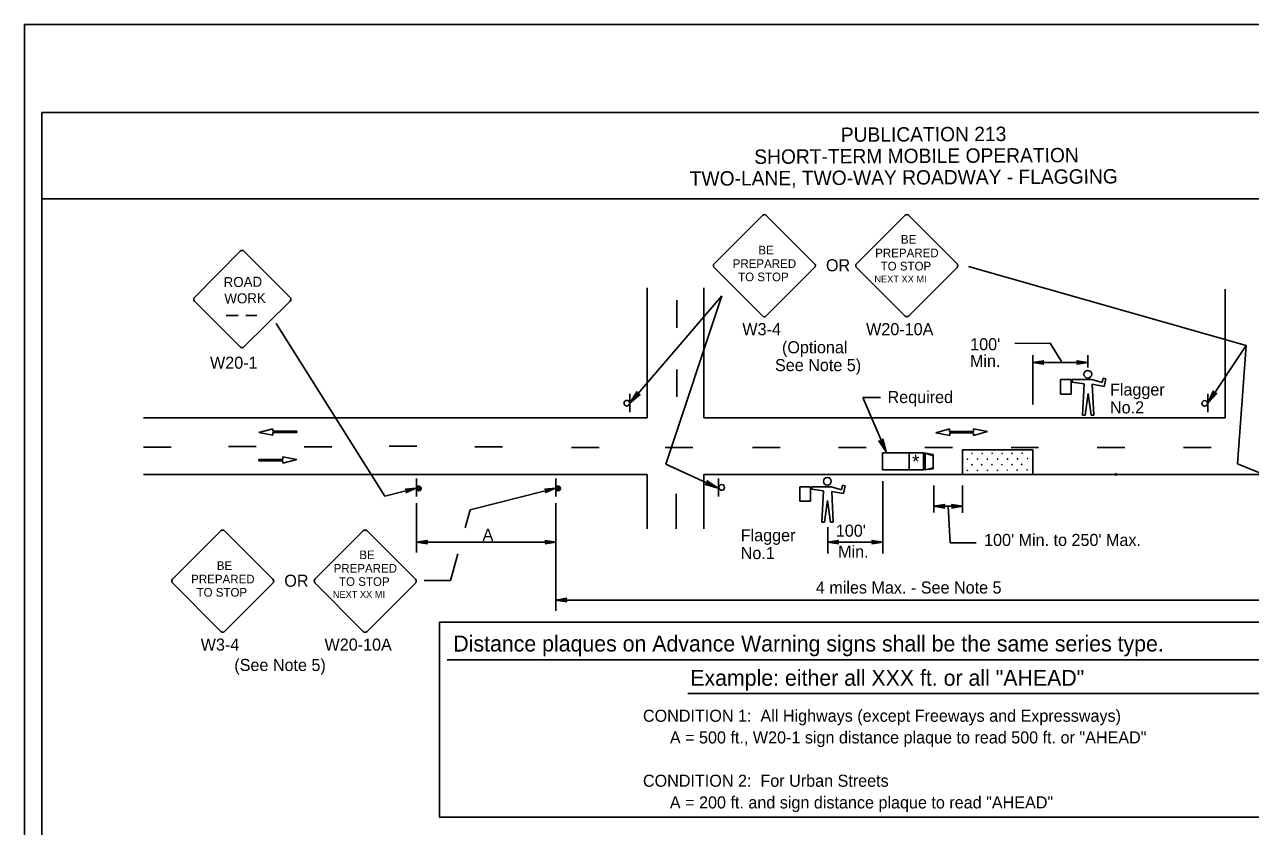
# Model space of a CAD drawing. Extents: x -14145 to -13521, y 30244 to 30661.
# Drawn here: x -13926.17 to -13904.84, y 30463.36 to 30477.31 of the extents above; entities that cross this region are included whole.
import ezdxf

# ---------------------------------------------------------------- set-up
doc = ezdxf.new("R2010")
doc.units = 0
for name, color, linetype in [('1', 7, 'Continuous'), ('10', 7, 'Continuous'), ('2', 7, 'Continuous'), ('4', 7, 'Continuous'), ('61', 7, 'Continuous')]:
    doc.layers.add(name, color=color, linetype=linetype)

msp = doc.modelspace()

# ---------------------------------------------------------------- linework, layer by layer
at = {"layer": '1'}
for p, q in [((-13922.421, 30473.365), (-13923.216, 30472.562)), ((-13921.552, 30472.562), (-13922.355, 30473.365)), ((-13904.914, 30471.727), (-13909.747, 30473.101)), ((-13915.338, 30470.468), (-13915.338, 30472.727)), ((-13914.354, 30470.468), (-13914.354, 30472.727)), ((-13905.283, 30470.468), (-13905.283, 30472.704)), ((-13923.216, 30472.496), (-13922.421, 30471.701)), ((-13922.355, 30471.701), (-13921.552, 30472.496)), ((-13914.038, 30472.587), (-13915.64, 30470.724)), ((-13914.822, 30472.035), (-13914.822, 30472.515)), ((-13922.667, 30472.248), (-13922.456, 30472.248)), ((-13922.324, 30472.248), (-13922.131, 30472.248)), ((-13921.793, 30472.107), (-13919.904, 30469.106)), ((-13908.629, 30470.7), (-13908.629, 30471.56)), ((-13907.669, 30471.342), (-13907.669, 30471.56)), ((-13904.914, 30471.727), (-13905.585, 30470.724)), ((-13905.066, 30469.669), (-13904.914, 30471.727)), ((-13908.629, 30471.431), (-13907.669, 30471.431)), ((-13914.822, 30471.311), (-13914.822, 30470.831)), ((-13907.96, 30471.132), (-13908.148, 30471.132)), ((-13908.148, 30471.132), (-13908.148, 30470.882)), ((-13907.96, 30470.882), (-13907.96, 30471.132)), ((-13907.602, 30471.132), (-13907.942, 30471.132)), ((-13907.942, 30471.132), (-13907.942, 30471.088)), ((-13907.424, 30471.08), (-13907.602, 30471.132)), ((-13907.406, 30471.16), (-13907.424, 30471.08)), ((-13907.358, 30471.148), (-13907.406, 30471.16)), ((-13907.388, 30471.014), (-13907.358, 30471.148)), ((-13907.942, 30471.088), (-13907.736, 30471.062)), ((-13907.736, 30471.062), (-13907.764, 30470.516)), ((-13907.567, 30470.516), (-13907.593, 30471.052)), ((-13907.593, 30471.052), (-13907.388, 30471.014)), ((-13915.64, 30470.886), (-13915.64, 30470.568)), ((-13911.276, 30470.822), (-13911.589, 30470.822)), ((-13911.589, 30470.822), (-13911.181, 30469.874)), ((-13908.148, 30470.882), (-13907.96, 30470.882)), ((-13907.719, 30470.516), (-13907.665, 30470.89)), ((-13907.665, 30470.89), (-13907.612, 30470.516)), ((-13905.585, 30470.886), (-13905.585, 30470.568)), ((-13907.764, 30470.516), (-13907.719, 30470.516)), ((-13907.612, 30470.516), (-13907.567, 30470.516)), ((-13924.101, 30470.468), (-13915.338, 30470.468)), ((-13921.853, 30470.279), (-13922.095, 30470.213)), ((-13921.853, 30470.234), (-13921.853, 30470.279)), ((-13914.354, 30470.468), (-13905.283, 30470.468)), ((-13910.077, 30470.275), (-13910.318, 30470.209)), ((-13910.077, 30470.23), (-13910.077, 30470.275)), ((-13909.419, 30470.229), (-13909.663, 30470.275)), ((-13909.663, 30470.275), (-13909.663, 30470.23)), ((-13922.095, 30470.213), (-13921.851, 30470.167)), ((-13921.437, 30470.234), (-13921.853, 30470.234)), ((-13921.851, 30470.167), (-13921.851, 30470.212)), ((-13921.851, 30470.212), (-13921.437, 30470.212)), ((-13921.437, 30470.212), (-13921.437, 30470.234)), ((-13910.318, 30470.209), (-13910.075, 30470.163)), ((-13909.663, 30470.23), (-13910.077, 30470.23)), ((-13910.075, 30470.208), (-13909.661, 30470.208)), ((-13910.075, 30470.163), (-13910.075, 30470.208)), ((-13909.661, 30470.163), (-13909.419, 30470.229)), ((-13909.661, 30470.208), (-13909.661, 30470.163)), ((-13923.621, 30469.958), (-13924.101, 30469.958)), ((-13922.145, 30469.97), (-13922.625, 30469.97)), ((-13920.825, 30469.964), (-13921.305, 30469.964)), ((-13919.349, 30469.976), (-13919.829, 30469.976)), ((-13917.855, 30469.964), (-13918.335, 30469.964)), ((-13916.657, 30469.952), (-13916.177, 30469.952)), ((-13915.023, 30469.952), (-13914.543, 30469.952)), ((-13913.027, 30469.952), (-13913.507, 30469.952)), ((-13911.527, 30469.952), (-13912.007, 30469.952)), ((-13911.242, 30469.564), (-13911.242, 30469.859)), ((-13910.53, 30469.859), (-13911.242, 30469.859)), ((-13910.782, 30469.564), (-13910.782, 30469.859)), ((-13910.53, 30469.564), (-13910.53, 30469.859)), ((-13910.53, 30469.859), (-13910.364, 30469.831)), ((-13910.027, 30469.952), (-13910.507, 30469.952)), ((-13910.501, 30469.852), (-13910.364, 30469.809)), ((-13910.501, 30469.564), (-13910.501, 30469.852)), ((-13908.629, 30469.91), (-13909.853, 30469.91)), ((-13909.853, 30469.484), (-13909.853, 30469.91)), ((-13908.527, 30469.952), (-13909.007, 30469.952)), ((-13908.629, 30469.484), (-13908.629, 30469.91)), ((-13907.027, 30469.952), (-13907.507, 30469.952)), ((-13905.527, 30469.952), (-13906.007, 30469.952)), ((-13921.681, 30469.744), (-13922.095, 30469.744)), ((-13922.095, 30469.744), (-13922.095, 30469.722)), ((-13922.095, 30469.722), (-13921.678, 30469.722)), ((-13921.437, 30469.743), (-13921.681, 30469.789)), ((-13921.681, 30469.789), (-13921.681, 30469.744)), ((-13921.678, 30469.677), (-13921.437, 30469.743)), ((-13921.678, 30469.722), (-13921.678, 30469.677)), ((-13915.012, 30469.66), (-13914.102, 30469.246)), ((-13910.364, 30469.579), (-13910.364, 30469.831)), ((-13905.066, 30469.669), (-13904.04, 30469.246)), ((-13924.101, 30469.484), (-13915.338, 30469.484)), ((-13915.338, 30468.539), (-13915.338, 30469.484)), ((-13914.354, 30468.539), (-13914.354, 30469.484)), ((-13914.354, 30469.484), (-13898.113, 30469.484)), ((-13910.53, 30469.564), (-13911.242, 30469.564)), ((-13910.53, 30469.564), (-13910.364, 30469.579)), ((-13910.501, 30469.564), (-13910.364, 30469.6)), ((-13919.904, 30469.106), (-13919.357, 30469.246)), ((-13919.351, 30469.413), (-13919.351, 30469.101)), ((-13917.48, 30469.106), (-13916.933, 30469.246)), ((-13916.927, 30469.413), (-13916.927, 30469.101)), ((-13914.096, 30469.413), (-13914.096, 30469.101)), ((-13912.494, 30469.27), (-13912.682, 30469.27)), ((-13912.682, 30469.27), (-13912.682, 30469.02)), ((-13912.494, 30469.02), (-13912.494, 30469.27)), ((-13912.136, 30469.27), (-13912.476, 30469.27)), ((-13912.476, 30469.27), (-13912.476, 30469.226)), ((-13912.476, 30469.226), (-13912.27, 30469.2)), ((-13911.958, 30469.218), (-13912.136, 30469.27)), ((-13911.94, 30469.298), (-13911.958, 30469.218)), ((-13911.892, 30469.286), (-13911.94, 30469.298)), ((-13911.922, 30469.152), (-13911.892, 30469.286)), ((-13911.236, 30468.11), (-13911.236, 30469.366)), ((-13910.351, 30468.823), (-13910.351, 30469.29)), ((-13909.853, 30468.814), (-13909.853, 30469.29)), ((-13918.418, 30468.866), (-13917.48, 30469.106)), ((-13914.834, 30469.144), (-13914.834, 30468.539)), ((-13912.682, 30469.02), (-13912.494, 30469.02)), ((-13912.27, 30469.2), (-13912.298, 30468.654)), ((-13912.253, 30468.654), (-13912.199, 30469.028)), ((-13912.199, 30469.028), (-13912.146, 30468.654)), ((-13912.101, 30468.654), (-13912.127, 30469.19)), ((-13912.127, 30469.19), (-13911.922, 30469.152)), ((-13919.351, 30468.128), (-13919.351, 30468.984)), ((-13918.506, 30468.555), (-13918.418, 30468.866)), ((-13916.927, 30467.114), (-13916.927, 30468.984)), ((-13909.853, 30468.93), (-13910.351, 30468.93)), ((-13910.069, 30468.296), (-13910.102, 30468.93)), ((-13912.298, 30468.654), (-13912.253, 30468.654)), ((-13912.196, 30468.11), (-13912.196, 30468.565)), ((-13912.146, 30468.654), (-13912.101, 30468.654)), ((-13916.927, 30468.308), (-13919.351, 30468.308)), ((-13912.196, 30468.308), (-13911.236, 30468.308)), ((-13909.615, 30468.296), (-13910.069, 30468.296)), ((-13918.764, 30467.639), (-13918.634, 30468.101)), ((-13918.764, 30467.639), (-13919.219, 30467.639)), ((-13902.785, 30467.3), (-13916.927, 30467.3))]:
    msp.add_line(p, q, dxfattribs=at)
for points in [[(-13914.174, 30473.147), (-13913.333, 30473.989)], [(-13913.267, 30473.989), (-13912.425, 30473.147)], [(-13911.695, 30473.147), (-13910.854, 30473.989)], [(-13910.788, 30473.989), (-13909.946, 30473.147)], [(-13913.333, 30472.239), (-13914.174, 30473.082)], [(-13912.425, 30473.081), (-13913.267, 30472.239)], [(-13910.854, 30472.239), (-13911.695, 30473.082)], [(-13909.946, 30473.081), (-13910.788, 30472.239)], [(-13908.941, 30471.762), (-13908.325, 30471.767), (-13908.128, 30471.446)], [(-13908.455, 30471.407), (-13908.461, 30471.425), (-13908.629, 30471.431), (-13908.455, 30471.407), (-13908.443, 30471.401), (-13908.629, 30471.431), (-13908.461, 30471.443), (-13908.455, 30471.455), (-13908.629, 30471.431), (-13908.443, 30471.461), (-13908.455, 30471.455)], [(-13907.849, 30471.455), (-13907.843, 30471.443), (-13907.669, 30471.431), (-13907.849, 30471.455), (-13907.861, 30471.461), (-13907.669, 30471.431), (-13907.843, 30471.425), (-13907.849, 30471.413), (-13907.669, 30471.431), (-13907.861, 30471.401), (-13907.849, 30471.413)], [(-13911.242, 30470.085), (-13911.253, 30470.071), (-13911.181, 30469.874), (-13911.242, 30470.085), (-13911.237, 30470.099), (-13911.181, 30469.874), (-13911.273, 30470.062), (-13911.29, 30470.063), (-13911.181, 30469.874), (-13911.305, 30470.07), (-13911.29, 30470.063)], [(-13919.537, 30469.222), (-13919.525, 30469.21), (-13919.357, 30469.246), (-13919.537, 30469.222), (-13919.543, 30469.228), (-13919.357, 30469.246), (-13919.519, 30469.192), (-13919.525, 30469.18), (-13919.357, 30469.246), (-13919.531, 30469.168), (-13919.525, 30469.18)], [(-13917.113, 30469.222), (-13917.101, 30469.21), (-13916.933, 30469.246), (-13917.113, 30469.222), (-13917.119, 30469.228), (-13916.933, 30469.246), (-13917.095, 30469.192), (-13917.101, 30469.18), (-13916.933, 30469.246), (-13917.107, 30469.168), (-13917.101, 30469.18)], [(-13910.171, 30468.906), (-13910.177, 30468.918), (-13910.351, 30468.93), (-13910.171, 30468.906), (-13910.165, 30468.9), (-13910.351, 30468.93), (-13910.177, 30468.936), (-13910.171, 30468.948), (-13910.351, 30468.93), (-13910.165, 30468.96), (-13910.171, 30468.948)], [(-13910.033, 30468.954), (-13910.027, 30468.936), (-13909.853, 30468.93), (-13910.033, 30468.954), (-13910.039, 30468.96), (-13909.853, 30468.93), (-13910.027, 30468.924), (-13910.033, 30468.906), (-13909.853, 30468.93), (-13910.039, 30468.9), (-13910.033, 30468.906)], [(-13923.599, 30467.662), (-13922.758, 30468.504)], [(-13922.692, 30468.504), (-13921.85, 30467.662)], [(-13921.12, 30467.662), (-13920.279, 30468.504)], [(-13920.213, 30468.504), (-13919.371, 30467.662)], [(-13919.171, 30468.29), (-13919.177, 30468.302), (-13919.351, 30468.308), (-13919.171, 30468.29), (-13919.165, 30468.278), (-13919.351, 30468.308), (-13919.177, 30468.32), (-13919.171, 30468.332), (-13919.351, 30468.308), (-13919.165, 30468.338), (-13919.171, 30468.332)], [(-13917.107, 30468.332), (-13917.095, 30468.314), (-13916.927, 30468.308), (-13917.107, 30468.332), (-13917.113, 30468.338), (-13916.927, 30468.308), (-13917.095, 30468.296), (-13917.107, 30468.284), (-13916.927, 30468.308), (-13917.113, 30468.278), (-13917.107, 30468.284)], [(-13912.022, 30468.284), (-13912.028, 30468.302), (-13912.196, 30468.308), (-13912.022, 30468.284), (-13912.01, 30468.278), (-13912.196, 30468.308), (-13912.028, 30468.32), (-13912.022, 30468.332), (-13912.196, 30468.308), (-13912.01, 30468.338), (-13912.022, 30468.332)], [(-13911.416, 30468.332), (-13911.41, 30468.32), (-13911.236, 30468.308), (-13911.416, 30468.332), (-13911.428, 30468.338), (-13911.236, 30468.308), (-13911.41, 30468.302), (-13911.416, 30468.29), (-13911.236, 30468.308), (-13911.428, 30468.278), (-13911.416, 30468.29)], [(-13922.758, 30466.754), (-13923.599, 30467.597)], [(-13921.85, 30467.596), (-13922.692, 30466.754)], [(-13920.279, 30466.754), (-13921.12, 30467.597)], [(-13919.371, 30467.596), (-13920.213, 30466.754)], [(-13916.747, 30467.282), (-13916.753, 30467.294), (-13916.927, 30467.3), (-13916.747, 30467.282), (-13916.741, 30467.27), (-13916.927, 30467.3), (-13916.753, 30467.312), (-13916.747, 30467.324), (-13916.927, 30467.3), (-13916.741, 30467.33), (-13916.747, 30467.324)]]:
    msp.add_lwpolyline(points, dxfattribs=at)
for centre, radius in [((-13907.671, 30471.226), 0.0672), ((-13909.683, 30469.848), 0.00272), ((-13909.51, 30469.85), 0.00272), ((-13909.336, 30469.851), 0.00272), ((-13909.162, 30469.85), 0.00272), ((-13908.99, 30469.852), 0.00272), ((-13908.815, 30469.854), 0.00272), ((-13909.763, 30469.75), 0.00272), ((-13909.688, 30469.652), 0.00272), ((-13909.588, 30469.753), 0.00272), ((-13909.517, 30469.652), 0.00272), ((-13909.416, 30469.75), 0.00272), ((-13909.34, 30469.653), 0.00272), ((-13909.241, 30469.753), 0.00272), ((-13909.167, 30469.653), 0.00272), ((-13909.067, 30469.751), 0.00272), ((-13908.992, 30469.654), 0.00272), ((-13908.895, 30469.756), 0.00272), ((-13908.893, 30469.754), 0.00272), ((-13908.821, 30469.658), 0.00272), ((-13908.72, 30469.759), 0.00272), ((-13912.204, 30469.364), 0.0672), ((-13909.768, 30469.555), 0.00272), ((-13909.593, 30469.556), 0.00272), ((-13909.42, 30469.556), 0.00272), ((-13909.246, 30469.557), 0.00272), ((-13909.072, 30469.558), 0.00272), ((-13908.9, 30469.561), 0.00272), ((-13908.899, 30469.558), 0.00272), ((-13908.726, 30469.562), 0.00272), ((-13907.186, 30469.485), 0.012), ((-13919.312, 30469.24), 0.0408), ((-13916.888, 30469.24), 0.0408)]:
    msp.add_circle(centre, radius, dxfattribs=at)
for centre, radius, start, end in [((-13913.3, 30473.956), 0.0465, 45.0316, 135), ((-13910.821, 30473.956), 0.0465, 45.0316, 135), ((-13922.388, 30473.332), 0.0465, 45, 135), ((-13914.141, 30473.114), 0.0465, 135, 224.9684), ((-13912.458, 30473.114), 0.0465, 315, 45.0316), ((-13911.662, 30473.114), 0.0465, 135, 224.9684), ((-13909.979, 30473.114), 0.0465, 315, 45.0316), ((-13923.183, 30472.53), 0.0465, 135, 225), ((-13921.585, 30472.529), 0.0465, 315, 45), ((-13913.3, 30472.272), 0.0465, 224.9684, 315), ((-13910.821, 30472.272), 0.0465, 224.9684, 315), ((-13922.388, 30471.734), 0.0465, 225, 315), ((-13919.317, 30469.248), 0.0214, 189.521, 184.2501), ((-13916.893, 30469.248), 0.0214, 189.521, 184.2501), ((-13922.725, 30468.471), 0.0465, 45.0316, 135), ((-13920.246, 30468.471), 0.0465, 45.0316, 135), ((-13923.566, 30467.629), 0.0465, 135, 224.9684), ((-13921.883, 30467.629), 0.0465, 315, 45.0316), ((-13921.087, 30467.629), 0.0465, 135, 224.9684), ((-13919.403, 30467.629), 0.0465, 315, 45.0316), ((-13922.725, 30466.787), 0.0465, 224.9684, 315), ((-13920.246, 30466.787), 0.0465, 224.9684, 315)]:
    msp.add_arc(centre, radius, start, end, dxfattribs=at)
at = {"layer": '10'}
for p, q in [((-13925.874, 30475.777), (-13894.422, 30475.777)), ((-13925.874, 30453.207), (-13925.874, 30475.777)), ((-13925.874, 30474.277), (-13894.422, 30474.277))]:
    msp.add_line(p, q, dxfattribs=at)
at = {"layer": '2'}
for p, q in [((-13914.038, 30472.587), (-13915.012, 30469.66)), ((-13918.818, 30466.261), (-13898.868, 30466.261)), ((-13914.632, 30465.676), (-13903.195, 30465.676))]:
    msp.add_line(p, q, dxfattribs=at)
for points in [[(-13915.477, 30470.871), (-13915.495, 30470.875), (-13915.64, 30470.724), (-13915.477, 30470.871), (-13915.463, 30470.873), (-13915.64, 30470.724), (-13915.511, 30470.889), (-13915.518, 30470.905), (-13915.64, 30470.724), (-13915.518, 30470.921), (-13915.518, 30470.905)], [(-13905.441, 30470.89), (-13905.459, 30470.892), (-13905.585, 30470.724), (-13905.441, 30470.89), (-13905.427, 30470.894), (-13905.585, 30470.724), (-13905.477, 30470.904), (-13905.486, 30470.919), (-13905.585, 30470.724), (-13905.488, 30470.934), (-13905.486, 30470.919)], [(-13914.289, 30469.361), (-13914.288, 30469.343), (-13914.102, 30469.246), (-13914.289, 30469.361), (-13914.295, 30469.374), (-13914.102, 30469.246), (-13914.297, 30469.323), (-13914.31, 30469.312), (-13914.102, 30469.246), (-13914.325, 30469.307), (-13914.31, 30469.312)]]:
    msp.add_lwpolyline(points, dxfattribs=at)
msp.add_lwpolyline([(-13918.95, 30466.915), (-13898.579, 30466.915), (-13898.579, 30463.524), (-13918.95, 30463.524)], close=True, dxfattribs=at)
for centre in [(-13915.692, 30470.723), (-13905.637, 30470.72), (-13914.042, 30469.258)]:
    msp.add_circle(centre, 0.0493, dxfattribs=at)
at = {"layer": '61'}
msp.add_lwpolyline([(-13926.174, 30477.307), (-13893.174, 30477.307), (-13893.174, 30451.807), (-13926.174, 30451.807)], close=True, dxfattribs=at)

# ---------------------------------------------------------------- texts
at = {"layer": '1'}
for s, height, p in [('BE', 0.15, (-13910.924, 30473.496)), ('BE', 0.15, (-13913.403, 30473.309)), ('PREPARED', 0.15, (-13911.371, 30473.261)), ('PREPARED', 0.15, (-13913.85, 30473.074)), ('TO STOP', 0.15, (-13911.277, 30473.031)), ('TO STOP', 0.15, (-13913.756, 30472.844)), ('NEXT XX MI', 0.12, (-13911.385, 30472.822)), ('BE', 0.15, (-13920.348, 30468.011)), ('BE', 0.15, (-13922.827, 30467.824)), ('PREPARED', 0.15, (-13920.795, 30467.776)), ('PREPARED', 0.15, (-13923.274, 30467.589)), ('TO STOP', 0.15, (-13923.18, 30467.359)), ('TO STOP', 0.15, (-13920.701, 30467.546)), ('NEXT XX MI', 0.12, (-13920.809, 30467.337)), ('CONDITION 1:  All Highways (except Freeways and Expressways)', 0.21, (-13915.412, 30465.183)), ('      A = 500 ft., W20-1 sign distance plaque to read 500 ft. or "AHEAD"', 0.21, (-13915.412, 30464.806)), ('CONDITION 2:  For Urban Streets', 0.21, (-13915.412, 30464.053)), ('      A = 200 ft. and sign distance plaque to read "AHEAD"', 0.21, (-13915.412, 30463.676))]:
    msp.add_text(s, height=height, dxfattribs=at).set_placement(p)
for s, height, rotation, p in [('ROAD', 0.1735, 0.7566, (-13922.708, 30472.74)), ('WORK', 0.1733, 0.7588, (-13922.695, 30472.455)), ('*', 0.238, 0.7233, (-13910.726, 30469.587))]:
    msp.add_text(s, height=height, rotation=rotation, dxfattribs=at).set_placement(p)
at = {"layer": '2'}
for s, height, p in [('OR', 0.21, (-13912.228, 30473.016)), ('W3-4', 0.21, (-13913.683, 30471.905)), ('W20-10A', 0.21, (-13911.529, 30471.905)), ('(Optional', 0.21, (-13912.993, 30471.59)), ("100'", 0.21, (-13909.718, 30471.643)), ('Min.', 0.21, (-13909.722, 30471.353)), ('W20-1', 0.21, (-13922.946, 30471.322)), ('See Note 5)', 0.21, (-13913.114, 30471.28)), ('Required', 0.21, (-13911.156, 30470.725)), ('Flagger', 0.21, (-13907.285, 30470.855)), ('No.2', 0.21, (-13907.285, 30470.545)), ("100'", 0.21, (-13912.056, 30468.401)), ('A', 0.21, (-13918.204, 30468.329)), ('Flagger', 0.21, (-13913.711, 30468.322)), ("100' Min. to 250' Max.", 0.21, (-13909.476, 30468.24)), ('No.1', 0.21, (-13913.711, 30468.012)), ('Min.', 0.21, (-13912.017, 30468.038)), ('OR', 0.21, (-13921.653, 30467.531)), ('4 miles Max. - See Note 5', 0.21, (-13912.403, 30467.413)), ('Distance plaques on Advance Warning signs shall be the same series type.', 0.2772, (-13918.712, 30466.405)), ('W3-4', 0.21, (-13923.108, 30466.42)), ('W20-10A', 0.21, (-13920.953, 30466.42)), ('(See Note 5)', 0.21, (-13922.523, 30466.066)), ('Example: either all XXX ft. or all "AHEAD"', 0.2772, (-13914.589, 30465.809))]:
    msp.add_text(s, height=height, dxfattribs=at).set_placement(p)
at = {"layer": '4'}
for s, p in [('PUBLICATION 213', (-13911.969, 30475.266)), ('SHORT-TERM MOBILE OPERATION', (-13913.475, 30474.883)), ('TWO-LANE, TWO-WAY ROADWAY - FLAGGING', (-13914.597, 30474.503))]:
    msp.add_text(s, height=0.25, rotation=0.31, dxfattribs=at).set_placement(p)

doc.saveas('drawing.dxf')
